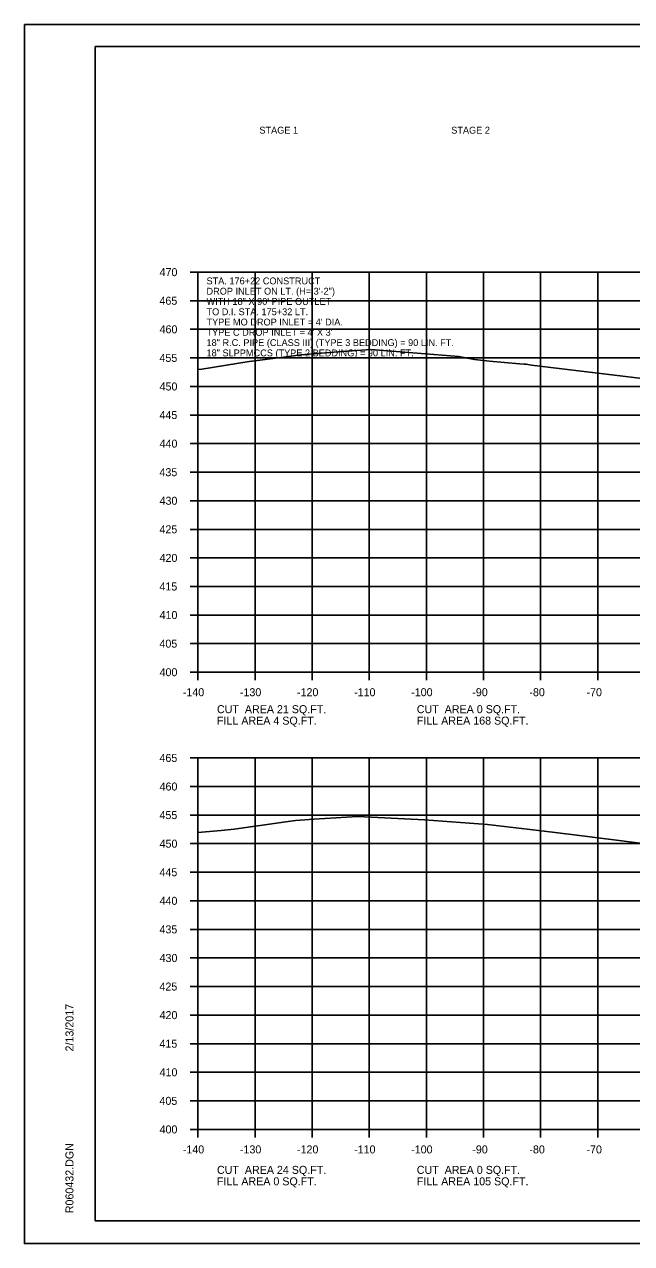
# Model space of a CAD drawing. Extents: x 1538688 to 1540766, y 656250 to 671912.
# Drawn here: x 1538687.8 to 1538794.1, y 671271.6 to 671484.9 of the extents above; entities that cross this region are included whole.
import ezdxf

# ---------------------------------------------------------------- set-up
doc = ezdxf.new("R2010")
doc.units = 0
for name, color, linetype in [('18', 7, 'Continuous'), ('22', 7, 'Continuous'), ('26', 7, 'Continuous'), ('40', 7, 'Continuous'), ('Borings', 7, 'Continuous'), ('Default', 7, 'Continuous'), ('Horizontal Alignment', 7, 'Continuous'), ('RipRap', 7, 'Continuous')]:
    doc.layers.add(name, color=color, linetype=linetype)

msp = doc.modelspace()

# ---------------------------------------------------------------- linework, layer by layer
at = {"layer": '18'}
for points in [[(1538718.18, 671424.48), (1538718.88, 671424.57), (1538727.14, 671425.9), (1538733.18, 671426.65), (1538736.2, 671427.08), (1538741.96, 671427.52), (1538748.43, 671428.03), (1538758, 671427.27), (1538763.89, 671426.77), (1538766.61, 671426.26), (1538769.26, 671425.96), (1538774.5, 671425.51), (1538775.33, 671425.45), (1538775.68, 671425.42), (1538776.56, 671425.28), (1538795.95, 671422.95)], [(1538718.18, 671343.5), (1538722.26, 671343.87), (1538724.54, 671344.09), (1538733.16, 671345.32), (1538735.28, 671345.58), (1538738.45, 671345.81), (1538746.2, 671346.3), (1538757.87, 671345.7), (1538768.87, 671344.88), (1538778.79, 671343.71), (1538784.09, 671343.08), (1538795.61, 671341.64)]]:
    msp.add_lwpolyline(points, dxfattribs=at)
at = {"layer": '22'}
for p, q in [((1538718.18, 671441.54), (1538998.18, 671441.54)), ((1538718.18, 671371.54), (1538718.18, 671441.54)), ((1538728.18, 671371.54), (1538728.18, 671441.54)), ((1538738.18, 671371.54), (1538738.18, 671441.54)), ((1538748.18, 671371.54), (1538748.18, 671441.54)), ((1538758.18, 671371.54), (1538758.18, 671441.54)), ((1538768.18, 671371.54), (1538768.18, 671441.54)), ((1538778.18, 671371.54), (1538778.18, 671441.54)), ((1538788.18, 671371.54), (1538788.18, 671441.54)), ((1538718.18, 671436.54), (1538998.18, 671436.54)), ((1538718.18, 671431.54), (1538998.18, 671431.54)), ((1538718.18, 671426.54), (1538998.18, 671426.54)), ((1538718.18, 671421.54), (1538998.18, 671421.54)), ((1538718.18, 671416.54), (1538998.18, 671416.54)), ((1538718.18, 671411.54), (1538998.18, 671411.54)), ((1538718.18, 671406.54), (1538998.18, 671406.54)), ((1538718.18, 671401.54), (1538998.18, 671401.54)), ((1538718.18, 671396.54), (1538998.18, 671396.54)), ((1538718.18, 671391.54), (1538998.18, 671391.54)), ((1538718.18, 671386.54), (1538998.18, 671386.54)), ((1538718.18, 671381.54), (1538998.18, 671381.54)), ((1538718.18, 671376.54), (1538998.18, 671376.54)), ((1538718.18, 671371.54), (1538998.18, 671371.54)), ((1538718.18, 671356.54), (1538998.18, 671356.54)), ((1538718.18, 671291.54), (1538718.18, 671356.54)), ((1538728.18, 671291.54), (1538728.18, 671356.54)), ((1538738.18, 671291.54), (1538738.18, 671356.54)), ((1538748.18, 671291.54), (1538748.18, 671356.54)), ((1538758.18, 671291.54), (1538758.18, 671356.54)), ((1538768.18, 671291.54), (1538768.18, 671356.54)), ((1538778.18, 671291.54), (1538778.18, 671356.54)), ((1538788.18, 671291.54), (1538788.18, 671356.54)), ((1538718.18, 671351.54), (1538998.18, 671351.54)), ((1538718.18, 671346.54), (1538998.18, 671346.54)), ((1538718.18, 671341.54), (1538998.18, 671341.54)), ((1538718.18, 671336.54), (1538998.18, 671336.54)), ((1538718.18, 671331.54), (1538998.18, 671331.54)), ((1538718.18, 671326.54), (1538998.18, 671326.54)), ((1538718.18, 671321.54), (1538998.18, 671321.54)), ((1538718.18, 671316.54), (1538998.18, 671316.54)), ((1538718.18, 671311.54), (1538998.18, 671311.54)), ((1538718.18, 671306.54), (1538998.18, 671306.54)), ((1538718.18, 671301.54), (1538998.18, 671301.54)), ((1538718.18, 671296.54), (1538998.18, 671296.54)), ((1538718.18, 671291.54), (1538998.18, 671291.54))]:
    msp.add_line(p, q, dxfattribs=at)
at = {"layer": '26'}
for p, q in [((1538687.78, 671484.89), (1539021.11, 671484.89)), ((1538687.78, 671271.56), (1539021.11, 671271.56))]:
    msp.add_line(p, q, dxfattribs=at)
msp.add_lwpolyline([(1538687.77, 671484.89), (1539021.11, 671484.89), (1539021.11, 671271.56), (1538687.77, 671271.56)], close=True, dxfattribs=at)
at = {"layer": 'Borings'}
for p, q in [((1538716.78, 671441.54), (1538718.18, 671441.54)), ((1538718.18, 671371.54), (1538718.18, 671441.54)), ((1538716.78, 671436.54), (1538718.18, 671436.54)), ((1538716.78, 671431.54), (1538718.18, 671431.54)), ((1538716.78, 671426.54), (1538718.18, 671426.54)), ((1538716.78, 671421.54), (1538718.18, 671421.54)), ((1538716.78, 671416.54), (1538718.18, 671416.54)), ((1538716.78, 671411.54), (1538718.18, 671411.54)), ((1538716.78, 671406.54), (1538718.18, 671406.54)), ((1538716.78, 671401.54), (1538718.18, 671401.54)), ((1538716.78, 671396.54), (1538718.18, 671396.54)), ((1538716.78, 671391.54), (1538718.18, 671391.54)), ((1538716.78, 671386.54), (1538718.18, 671386.54)), ((1538716.78, 671381.54), (1538718.18, 671381.54)), ((1538716.78, 671376.54), (1538718.18, 671376.54)), ((1538716.78, 671371.54), (1538718.18, 671371.54)), ((1538718.18, 671371.54), (1538998.18, 671371.54)), ((1538718.18, 671370.14), (1538718.18, 671371.54)), ((1538728.18, 671370.14), (1538728.18, 671371.54)), ((1538738.18, 671370.14), (1538738.18, 671371.54)), ((1538748.18, 671370.14), (1538748.18, 671371.54)), ((1538758.18, 671370.14), (1538758.18, 671371.54)), ((1538768.18, 671370.14), (1538768.18, 671371.54)), ((1538778.18, 671370.14), (1538778.18, 671371.54)), ((1538788.18, 671370.14), (1538788.18, 671371.54)), ((1538716.78, 671356.54), (1538718.18, 671356.54)), ((1538718.18, 671291.54), (1538718.18, 671356.54)), ((1538716.78, 671351.54), (1538718.18, 671351.54)), ((1538716.78, 671346.54), (1538718.18, 671346.54)), ((1538716.78, 671341.54), (1538718.18, 671341.54)), ((1538716.78, 671336.54), (1538718.18, 671336.54)), ((1538716.78, 671331.54), (1538718.18, 671331.54)), ((1538716.78, 671326.54), (1538718.18, 671326.54)), ((1538716.78, 671321.54), (1538718.18, 671321.54)), ((1538716.78, 671316.54), (1538718.18, 671316.54)), ((1538716.78, 671311.54), (1538718.18, 671311.54)), ((1538716.78, 671306.54), (1538718.18, 671306.54)), ((1538716.78, 671301.54), (1538718.18, 671301.54)), ((1538716.78, 671296.54), (1538718.18, 671296.54)), ((1538716.78, 671291.54), (1538718.18, 671291.54)), ((1538718.18, 671291.54), (1538998.18, 671291.54)), ((1538718.18, 671290.14), (1538718.18, 671291.54)), ((1538728.18, 671290.14), (1538728.18, 671291.54)), ((1538738.18, 671290.14), (1538738.18, 671291.54)), ((1538748.18, 671290.14), (1538748.18, 671291.54)), ((1538758.18, 671290.14), (1538758.18, 671291.54)), ((1538768.18, 671290.14), (1538768.18, 671291.54)), ((1538778.18, 671290.14), (1538778.18, 671291.54)), ((1538788.18, 671290.14), (1538788.18, 671291.54))]:
    msp.add_line(p, q, dxfattribs=at)
at = {"layer": 'RipRap'}
for p, q in [((1538700.18, 671481), (1539016.36, 671481)), ((1538700.18, 671275.54), (1538700.18, 671481)), ((1538700.18, 671275.54), (1538700.18, 671275.54)), ((1539016.36, 671275.54), (1538700.18, 671275.54))]:
    msp.add_line(p, q, dxfattribs=at)

# ---------------------------------------------------------------- texts
at = {"layer": '40'}
for s, p in [('STA. 176+22 CONSTRUCT', (1538719.67, 671439.41)), ('DROP INLET ON LT. (H= 3\'-2")', (1538719.67, 671437.61)), ('WITH 18" X 90\' PIPE OUTLET', (1538719.67, 671435.81)), ('TO D.I. STA. 175+32 LT.', (1538719.67, 671434.01)), ("TYPE MO DROP INLET = 4' DIA.", (1538719.67, 671432.21)), ("TYPE C DROP INLET = 4' X 3'", (1538719.67, 671430.41)), ('18" R.C. PIPE (CLASS III) (TYPE 3 BEDDING) = 90 LIN. FT.', (1538719.67, 671428.61)), ('18" SLPPMCCS (TYPE 2 BEDDING) = 90 LIN. FT.', (1538719.67, 671426.81))]:
    msp.add_text(s, height=1.2, dxfattribs=at).set_placement(p)
at = {"layer": 'Default'}
for s, p in [('STAGE 1', (1538728.93, 671465.78)), ('STAGE 2', (1538762.53, 671465.78))]:
    msp.add_text(s, height=1.2, dxfattribs=at).set_placement(p)
at = {"layer": 'Horizontal Alignment'}
for s, p in [('470', (1538711.45, 671440.84)), ('465', (1538711.43, 671435.84)), ('460', (1538711.45, 671430.84)), ('455', (1538711.43, 671425.84)), ('450', (1538711.45, 671420.84)), ('445', (1538711.43, 671415.84)), ('440', (1538711.45, 671410.84)), ('435', (1538711.43, 671405.84)), ('430', (1538711.45, 671400.84)), ('425', (1538711.43, 671395.84)), ('420', (1538711.45, 671390.84)), ('415', (1538711.43, 671385.84)), ('410', (1538711.45, 671380.84)), ('405', (1538711.43, 671375.84)), ('400', (1538711.45, 671370.84)), ('-140', (1538715.52, 671367.34)), ('-130', (1538725.52, 671367.34)), ('-120', (1538735.52, 671367.34)), ('-110', (1538745.52, 671367.34)), ('-100', (1538755.52, 671367.34)), ('-90', (1538766.22, 671367.34)), ('-80', (1538776.22, 671367.34)), ('-70', (1538786.22, 671367.34)), ('CUT  AREA 21 SQ.FT.', (1538721.5, 671364.37)), ('CUT  AREA 0 SQ.FT.', (1538756.5, 671364.37)), ('FILL AREA 4 SQ.FT.', (1538721.5, 671362.37)), ('FILL AREA 168 SQ.FT.', (1538756.5, 671362.37)), ('465', (1538711.43, 671355.84)), ('460', (1538711.45, 671350.84)), ('455', (1538711.43, 671345.84)), ('450', (1538711.45, 671340.84)), ('445', (1538711.43, 671335.84)), ('440', (1538711.45, 671330.84)), ('435', (1538711.43, 671325.84)), ('430', (1538711.45, 671320.84)), ('425', (1538711.43, 671315.84)), ('420', (1538711.45, 671310.84)), ('415', (1538711.43, 671305.84)), ('410', (1538711.45, 671300.84)), ('405', (1538711.43, 671295.84)), ('400', (1538711.45, 671290.84)), ('-140', (1538715.52, 671287.34)), ('-130', (1538725.52, 671287.34)), ('-120', (1538735.52, 671287.34)), ('-110', (1538745.52, 671287.34)), ('-100', (1538755.52, 671287.34)), ('-90', (1538766.22, 671287.34)), ('-80', (1538776.22, 671287.34)), ('-70', (1538786.22, 671287.34)), ('CUT  AREA 24 SQ.FT.', (1538721.5, 671283.76)), ('CUT  AREA 0 SQ.FT.', (1538756.5, 671283.76)), ('FILL AREA 0 SQ.FT.', (1538721.5, 671281.76)), ('FILL AREA 105 SQ.FT.', (1538756.5, 671281.76))]:
    msp.add_text(s, height=1.4, dxfattribs=at).set_placement(p)
at = {"layer": 'RipRap'}
for s, p in [('2/13/2017', (1538696.37, 671305.18)), ('R060432.DGN', (1538696.37, 671276.87))]:
    msp.add_text(s, height=1.4, rotation=90, dxfattribs=at).set_placement(p)

doc.saveas('drawing.dxf')
